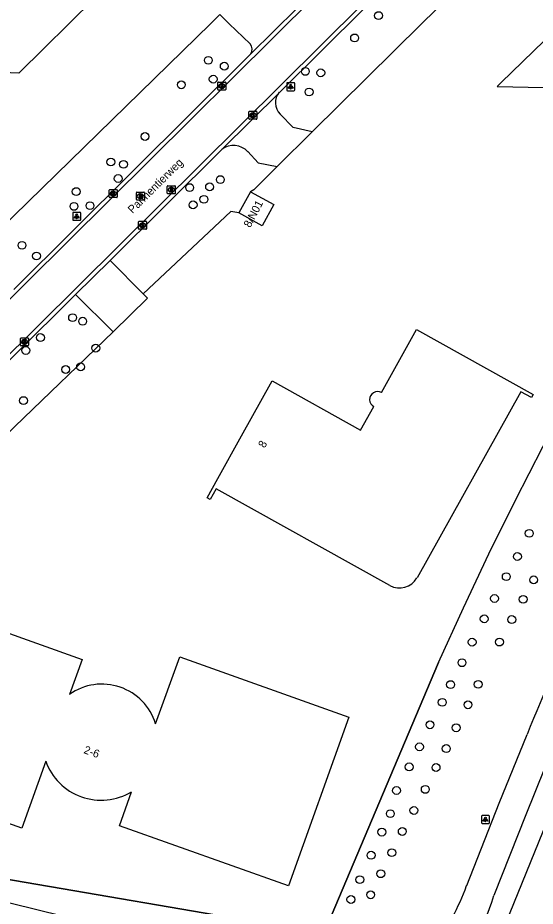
# Model space of a CAD drawing. Extents: x 155018 to 156648, y 383980 to 385733.
# Drawn here: x 155824.9 to 155889.5, y 385139.8 to 385250.7 of the extents above; entities that cross this region are included whole.
import ezdxf

# ---------------------------------------------------------------- set-up
doc = ezdxf.new("R2010")
doc.units = 0
for name, color, linetype in [('IMGEO_Berm_groen', 7, 'Continuous'), ('IMGEO_Boom', 7, 'Continuous'), ('IMGEO_Fietspad_gesloten', 7, 'Continuous'), ('IMGEO_Grasland_overig', 7, 'Continuous'), ('IMGEO_Groenvoorziening', 7, 'Continuous'), ('IMGEO_Hek', 7, 'Continuous'), ('IMGEO_Kolk', 7, 'Continuous'), ('IMGEO_Lichtpunt', 7, 'Continuous'), ('IMGEO_Openbare_ruimte_label', 7, 'Continuous'), ('IMGEO_Pand', 7, 'Continuous'), ('IMGEO_Pand_nummerreeks', 7, 'Continuous'), ('IMGEO_Pand_overbouw', 7, 'Continuous'), ('IMGEO_Rijbaan_lokaal_gesloten', 7, 'Continuous'), ('IMGEO_Rijbaan_lokaal_open', 7, 'Continuous'), ('IMGEO_Rijbaan_regionaal_gesloten', 7, 'Continuous'), ('IMGEO_Rioolput', 7, 'Continuous'), ('IMGEO_Voetpad_open', 7, 'Continuous')]:
    doc.layers.add(name, color=color, linetype=linetype)

msp = doc.modelspace()

# ---------------------------------------------------------------- linework, layer by layer
at = {"layer": 'IMGEO_Berm_groen'}
msp.add_lwpolyline([(155836.83, 385211.53), (155824.57, 385199.69), (155821.45, 385196.6)], dxfattribs=at)
at = {"layer": 'IMGEO_Boom'}
for centre in [(155869.96, 385251.02), (155866.97, 385248.23), (155848.71, 385245.44), (155850.7, 385244.7), (155860.82, 385244.05), (155862.75, 385243.87), (155849.32, 385243.08), (155845.34, 385242.38), (155861.29, 385241.48), (155840.81, 385235.92), (155836.54, 385232.73), (155838.13, 385232.44), (155837.46, 385230.67), (155850.21, 385230.54), (155846.39, 385229.54), (155848.87, 385229.63), (155832.22, 385229.04), (155848.16, 385228.07), (155831.94, 385227.19), (155833.94, 385227.28), (155846.81, 385227.38), (155825.46, 385222.33), (155827.26, 385221), (155831.77, 385213.3), (155833.02, 385212.85), (155827.76, 385210.81), (155825.93, 385209.2), (155834.66, 385209.49), (155832.77, 385207.15), (155830.91, 385206.82), (155825.64, 385202.94), (155888.77, 385186.36), (155887.3, 385183.46), (155885.9, 385180.95), (155889.32, 385180.55), (155884.43, 385178.22), (155888.01, 385178.12), (155883.15, 385175.68), (155886.59, 385175.59), (155881.64, 385172.77), (155885.05, 385172.78), (155880.38, 385170.2), (155878.95, 385167.47), (155882.4, 385167.5), (155877.91, 385165.25), (155881.12, 385164.95), (155876.38, 385162.45), (155879.65, 385162.08), (155875.07, 385159.7), (155878.41, 385159.48), (155873.78, 385157.19), (155877.14, 385157.11), (155872.2, 385154.24), (155875.79, 385154.38), (155874.37, 385151.75), (155871.43, 385151.35), (155870.37, 385149.05), (155872.92, 385149.13), (155869.03, 385146.16), (155871.61, 385146.48), (155870.24, 385143.85), (155867.62, 385143.11), (155866.51, 385140.63), (155868.97, 385141.22)]:
    msp.add_circle(centre, 0.489, dxfattribs=at)
at = {"layer": 'IMGEO_Fietspad_gesloten'}
for points in [[(155880.96, 385142.37), (155885, 385152.65), (155888.49, 385161.23)], [(155891.9, 385159.99), (155888.35, 385151.19), (155884.35, 385141.13)]]:
    msp.add_lwpolyline(points, dxfattribs=at)
for centre, radius, start, end in [((156140.57, 385058.74), 272.12, 154.2602, 157.8738), ((155852.79, 385152.61), 29.97, 323.4503, 340.0121), ((155856.83, 385149.36), 28.73, 316.3505, 343.3403)]:
    msp.add_arc(centre, radius, start, end, dxfattribs=at)
at = {"layer": 'IMGEO_Grasland_overig'}
msp.add_lwpolyline([(155861.69, 385236.52), (155875.34, 385250), (155882.4, 385256.96), (155882.36, 385257), (155893.82, 385268.23)], dxfattribs=at)
at = {"layer": 'IMGEO_Groenvoorziening'}
for points in [[(155791.16, 385152.34), (155792.29, 385151.98), (155816.94, 385144.28), (155863.13, 385136.39), (155877.46, 385170.23), (155880.55, 385177.04), (155883.74, 385183.8), (155887.05, 385190.5), (155890.46, 385197.16), (155893.98, 385203.76), (155895.26, 385206.11), (155915.21, 385240.91), (155921.02, 385249.98), (155925.88, 385257.56), (155937.03, 385273.76)], [(155819.14, 385220.9), (155848.98, 385250), (155850.15, 385251.14)], [(155857.29, 385232.19), (155854.39, 385229.27), (155853.99, 385229.02)], [(155852.54, 385226.4), (155851.54, 385226.57), (155840.58, 385216.28)]]:
    msp.add_lwpolyline(points, dxfattribs=at)
at = {"layer": 'IMGEO_Hek'}
for points in [[(155857.29, 385232.19), (155854.39, 385229.27)], [(155877.46, 385170.23), (155863.13, 385136.39)], [(155863.13, 385136.39), (155816.94, 385144.28), (155792.29, 385151.98)]]:
    msp.add_lwpolyline(points, dxfattribs=at)
at = {"layer": 'IMGEO_Kolk'}
for p, q in [((155849.89, 385241.79), (155849.89, 385242.65)), ((155849.97, 385242.72), (155850.82, 385242.72)), ((155850.38, 385242.5), (155850.41, 385242.5)), ((155850.4, 385241.94), (155850.38, 385241.94)), ((155850.89, 385242.65), (155850.89, 385241.79)), ((155850.82, 385241.72), (155849.97, 385241.72)), ((155853.78, 385238.15), (155853.78, 385239.01)), ((155853.85, 385239.08), (155854.71, 385239.08)), ((155854.27, 385238.86), (155854.29, 385238.86)), ((155854.78, 385239.01), (155854.78, 385238.15)), ((155854.71, 385238.08), (155853.85, 385238.08)), ((155854.29, 385238.3), (155854.26, 385238.3)), ((155836.34, 385228.37), (155836.34, 385229.22)), ((155836.42, 385229.29), (155837.27, 385229.29)), ((155836.83, 385229.07), (155836.86, 385229.07)), ((155836.85, 385228.51), (155836.83, 385228.51)), ((155837.34, 385229.22), (155837.34, 385228.37)), ((155837.27, 385228.29), (155836.42, 385228.29)), ((155840.01, 385224.41), (155840.01, 385225.26)), ((155840.08, 385225.33), (155840.93, 385225.33)), ((155841.01, 385225.26), (155841.01, 385224.41)), ((155840.93, 385224.33), (155840.08, 385224.33)), ((155840.49, 385225.11), (155840.52, 385225.11)), ((155840.52, 385224.55), (155840.49, 385224.55)), ((155825.34, 385210.77), (155826.2, 385210.77)), ((155825.27, 385209.85), (155825.27, 385210.7)), ((155826.2, 385209.77), (155825.34, 385209.77)), ((155825.76, 385210.55), (155825.78, 385210.55)), ((155825.78, 385209.99), (155825.76, 385209.99)), ((155826.27, 385210.7), (155826.27, 385209.85))]:
    msp.add_line(p, q, dxfattribs=at)
for points in [[(155849.89, 385241.79), (155849.89, 385242.65)], [(155849.97, 385242.72), (155850.82, 385242.72)], [(155850.21, 385242.42), (155850.34, 385242.42), (155850.34, 385242.27), (155850.47, 385242.42), (155850.63, 385242.42), (155850.48, 385242.27), (155850.64, 385242.02), (155850.48, 385242.02), (155850.4, 385242.19), (155850.34, 385242.12), (155850.34, 385242.02), (155850.21, 385242.02), (155850.21, 385242.42)], [(155850.89, 385242.65), (155850.89, 385241.79)], [(155850.82, 385241.72), (155849.97, 385241.72)], [(155853.78, 385238.15), (155853.78, 385239.01)], [(155853.85, 385239.08), (155854.71, 385239.08)], [(155854.1, 385238.78), (155854.22, 385238.78), (155854.22, 385238.63), (155854.35, 385238.78), (155854.52, 385238.78), (155854.37, 385238.63), (155854.52, 385238.38), (155854.37, 385238.38), (155854.29, 385238.54), (155854.22, 385238.48), (155854.22, 385238.38), (155854.1, 385238.38), (155854.1, 385238.78)], [(155854.78, 385239.01), (155854.78, 385238.15)], [(155854.71, 385238.08), (155853.85, 385238.08)], [(155836.34, 385228.37), (155836.34, 385229.22)], [(155836.42, 385229.29), (155837.27, 385229.29)], [(155836.66, 385228.99), (155836.79, 385228.99), (155836.79, 385228.84), (155836.92, 385228.99), (155837.08, 385228.99), (155836.93, 385228.84), (155837.09, 385228.59), (155836.93, 385228.59), (155836.85, 385228.76), (155836.79, 385228.69), (155836.79, 385228.59), (155836.66, 385228.59), (155836.66, 385228.99)], [(155837.34, 385229.22), (155837.34, 385228.37)], [(155837.27, 385228.29), (155836.42, 385228.29)], [(155840.01, 385224.41), (155840.01, 385225.26)], [(155840.08, 385225.33), (155840.93, 385225.33)], [(155841.01, 385225.26), (155841.01, 385224.41)], [(155840.93, 385224.33), (155840.08, 385224.33)], [(155840.33, 385225.03), (155840.45, 385225.03), (155840.45, 385224.88), (155840.58, 385225.03), (155840.74, 385225.03), (155840.6, 385224.88), (155840.75, 385224.63), (155840.6, 385224.63), (155840.51, 385224.8), (155840.45, 385224.73), (155840.45, 385224.63), (155840.33, 385224.63), (155840.33, 385225.03)], [(155825.34, 385210.77), (155826.2, 385210.77)], [(155825.27, 385209.85), (155825.27, 385210.7)], [(155826.2, 385209.77), (155825.34, 385209.77)], [(155825.59, 385210.47), (155825.71, 385210.47), (155825.71, 385210.32), (155825.84, 385210.47), (155826.01, 385210.47), (155825.86, 385210.32), (155826.01, 385210.07), (155825.86, 385210.07), (155825.78, 385210.24), (155825.71, 385210.17), (155825.71, 385210.07), (155825.59, 385210.07), (155825.59, 385210.47)], [(155826.27, 385210.7), (155826.27, 385209.85)]]:
    msp.add_lwpolyline(points, dxfattribs=at)
for centre, start, end in [((155849.97, 385242.65), 91.552, 178.448), ((155849.97, 385242.65), 91.552, 178.448), ((155850.82, 385242.65), 1.552, 88.448), ((155850.82, 385242.65), 1.552, 88.448), ((155849.97, 385241.8), 181.552, 268.448), ((155849.97, 385241.8), 181.552, 268.448), ((155850.82, 385241.8), 271.552, 358.448), ((155850.82, 385241.8), 271.552, 358.448), ((155853.85, 385239), 91.552, 178.448), ((155853.85, 385239), 91.552, 178.448), ((155854.7, 385239), 1.552, 88.448), ((155854.7, 385239), 1.552, 88.448), ((155853.85, 385238.16), 181.552, 268.448), ((155853.85, 385238.16), 181.552, 268.448), ((155854.7, 385238.16), 271.552, 358.448), ((155854.7, 385238.16), 271.552, 358.448), ((155836.42, 385229.22), 91.552, 178.448), ((155836.42, 385229.22), 91.552, 178.448), ((155837.27, 385229.22), 1.552, 88.448), ((155837.27, 385229.22), 1.552, 88.448), ((155836.42, 385228.37), 181.552, 268.448), ((155836.42, 385228.37), 181.552, 268.448), ((155837.27, 385228.37), 271.552, 358.448), ((155837.27, 385228.37), 271.552, 358.448), ((155840.08, 385225.26), 91.552, 178.448), ((155840.08, 385225.26), 91.552, 178.448), ((155840.93, 385225.26), 1.552, 88.448), ((155840.93, 385225.26), 1.552, 88.448), ((155840.08, 385224.41), 181.552, 268.448), ((155840.08, 385224.41), 181.552, 268.448), ((155840.93, 385224.41), 271.552, 358.448), ((155840.93, 385224.41), 271.552, 358.448), ((155825.35, 385210.7), 91.552, 178.448), ((155825.35, 385210.7), 91.552, 178.448), ((155826.19, 385210.7), 1.552, 88.448), ((155826.19, 385210.7), 1.552, 88.448), ((155825.35, 385209.85), 181.552, 268.448), ((155825.35, 385209.85), 181.552, 268.448), ((155826.19, 385209.85), 271.552, 358.448), ((155826.19, 385209.85), 271.552, 358.448)]:
    msp.add_arc(centre, 0.0765, start, end, dxfattribs=at)
for centre, major_axis, ratio, start_param, end_param in [((155850.38, 385242.22), (-0.387, 0.002), 0.722429, 4.712389, 7.853982), ((155850.4, 385242.22), (-0.39, 0.002), 0.717154, 1.570796, 4.712389), ((155854.27, 385238.58), (-0.387, 0.002), 0.722429, 4.712389, 7.853982), ((155854.29, 385238.58), (-0.39, 0.002), 0.717154, 1.570796, 4.712389), ((155836.83, 385228.79), (-0.387, 0.002), 0.722429, 4.712389, 7.853982), ((155836.85, 385228.79), (-0.39, 0.002), 0.717154, 1.570796, 4.712389), ((155840.49, 385224.83), (-0.387, 0.002), 0.722429, 4.712389, 7.853982), ((155840.52, 385224.83), (-0.39, 0.002), 0.717154, 1.570796, 4.712389), ((155825.76, 385210.27), (-0.387, 0.002), 0.722429, 4.712389, 7.853982), ((155825.78, 385210.27), (-0.39, 0.002), 0.717154, 1.570796, 4.712389)]:
    msp.add_ellipse(centre, major_axis=major_axis, ratio=ratio, start_param=start_param, end_param=end_param, dxfattribs=at)
at = {"layer": 'IMGEO_Lichtpunt'}
for p, q in [((155858.5, 385242.54), (155858.5, 385241.73)), ((155858.5, 385242.54), (155858.5, 385241.73)), ((155859.4, 385242.63), (155858.59, 385242.63)), ((155859.4, 385242.63), (155858.59, 385242.63)), ((155859.5, 385241.73), (155859.5, 385242.54)), ((155859.5, 385241.73), (155859.5, 385242.54)), ((155858.59, 385241.64), (155859.4, 385241.64)), ((155858.59, 385241.64), (155859.4, 385241.64)), ((155831.78, 385226.36), (155831.78, 385225.55)), ((155831.78, 385226.36), (155831.78, 385225.55)), ((155832.69, 385226.45), (155831.88, 385226.45)), ((155832.69, 385226.45), (155831.88, 385226.45)), ((155832.78, 385225.55), (155832.78, 385226.36)), ((155832.78, 385225.55), (155832.78, 385226.36)), ((155831.88, 385225.46), (155832.69, 385225.46)), ((155831.88, 385225.46), (155832.69, 385225.46)), ((155882.81, 385151.02), (155882.81, 385150.22)), ((155882.81, 385151.02), (155882.81, 385150.22)), ((155883.71, 385151.12), (155882.9, 385151.12)), ((155883.71, 385151.12), (155882.9, 385151.12)), ((155883.8, 385150.22), (155883.8, 385151.02)), ((155883.8, 385150.22), (155883.8, 385151.02)), ((155882.9, 385150.12), (155883.71, 385150.12)), ((155882.9, 385150.12), (155883.71, 385150.12))]:
    msp.add_line(p, q, dxfattribs=at)
for points in [[(155858.87, 385242.2), (155858.91, 385242.18), (155858.72, 385241.91), (155858.69, 385241.94), (155858.87, 385242.2)], [(155858.97, 385242.16), (155859.02, 385242.16), (155859.02, 385241.83), (155858.97, 385241.83), (155858.97, 385242.16)], [(155859.08, 385242.17), (155859.12, 385242.2), (155859.31, 385241.94), (155859.27, 385241.91), (155859.08, 385242.17)], [(155832.16, 385226.02), (155832.2, 385225.99), (155832.01, 385225.73), (155831.97, 385225.76), (155832.16, 385226.02)], [(155832.26, 385225.97), (155832.31, 385225.97), (155832.31, 385225.65), (155832.26, 385225.65), (155832.26, 385225.97)], [(155832.37, 385225.99), (155832.41, 385226.02), (155832.59, 385225.76), (155832.56, 385225.73), (155832.37, 385225.99)], [(155883.18, 385150.69), (155883.22, 385150.66), (155883.03, 385150.4), (155882.99, 385150.42), (155883.18, 385150.69)], [(155883.28, 385150.64), (155883.33, 385150.64), (155883.33, 385150.32), (155883.28, 385150.32), (155883.28, 385150.64)], [(155883.39, 385150.66), (155883.43, 385150.69), (155883.62, 385150.42), (155883.58, 385150.4), (155883.39, 385150.66)]]:
    msp.add_lwpolyline(points, dxfattribs=at)
for centre in [(155859, 385242.34), (155832.28, 385226.16), (155883.31, 385150.82)]:
    msp.add_circle(centre, 0.0994, dxfattribs=at)
for centre, start, end in [((155858.59, 385242.54), 90, 180), ((155858.59, 385242.54), 90, 180), ((155859.4, 385242.54), 0, 90), ((155859.4, 385242.54), 0, 90), ((155858.59, 385241.73), 180, 270), ((155858.59, 385241.73), 180, 270), ((155859.4, 385241.73), 270, 0), ((155859.4, 385241.73), 270, 360), ((155831.88, 385226.36), 90, 180), ((155831.88, 385226.36), 90, 180), ((155832.69, 385226.36), 0, 90), ((155832.69, 385226.36), 0, 90), ((155831.88, 385225.55), 180, 270), ((155831.88, 385225.55), 180, 270), ((155832.69, 385225.55), 270, 0), ((155832.69, 385225.55), 270, 360), ((155882.9, 385151.02), 90, 180), ((155882.9, 385151.02), 90, 180), ((155883.71, 385151.02), 0, 90), ((155883.71, 385151.02), 0, 90), ((155882.9, 385150.22), 180, 270), ((155882.9, 385150.22), 180, 270), ((155883.71, 385150.22), 270, 0), ((155883.71, 385150.22), 270, 360)]:
    msp.add_arc(centre, 0.0946, start, end, dxfattribs=at)
at = {"layer": 'IMGEO_Pand'}
for points in [[(155788.81, 385261.42), (155825.58, 385297.86), (155841.39, 385281.91), (155844.92, 385278.35), (155842.07, 385275.52), (155849.65, 385267.82), (155838.59, 385256.88), (155834.76, 385253.09), (155834.6, 385253.26), (155831.31, 385250), (155825.07, 385243.83), (155821.89, 385243.97), (155821.92, 385242.29), (155822.2, 385242.28), (155822.17, 385238.88), (155822.14, 385235.68), (155807.37, 385235.76), (155810.81, 385239.18), (155800.11, 385250), (155788.81, 385261.42)], [(155853.99, 385229.02), (155856.89, 385227.42), (155855.43, 385224.78), (155852.54, 385226.4)], [(155853.99, 385229.02), (155852.54, 385226.4)], [(155870.32, 385203.94), (155874.71, 385211.81), (155889.28, 385203.71), (155889.06, 385203.34), (155887.72, 385204.04), (155874.76, 385180.8)], [(155871.38, 385179.85), (155849.7, 385191.93), (155848.95, 385190.6), (155848.58, 385190.81), (155849.9, 385193.19), (155852.86, 385198.53), (155856.7, 385205.4), (155867.71, 385199.24)], [(155867.71, 385199.24), (155869.37, 385202.2)], [(155828.42, 385157.92), (155825.43, 385149.52), (155804.33, 385157.05), (155811.86, 385178.15), (155832.96, 385170.62), (155831.39, 385166.25)], [(155842.12, 385162.58), (155845.14, 385170.93), (155866.24, 385163.42)], [(155866.24, 385163.42), (155858.72, 385142.33), (155837.61, 385149.85), (155839.13, 385154.09)]]:
    msp.add_lwpolyline(points, dxfattribs=at)
for centre, radius, start, end in [((155869.83, 385203.08), 0.988, 60.4834, 242.4161), ((155872.56, 385182.11), 2.56, 242.4445, 329.1997), ((155835.43, 385160.53), 7, 17.0526, 125.2049), ((155835.33, 385160.36), 7.33, 199.4468, 301.1954)]:
    msp.add_arc(centre, radius, start, end, dxfattribs=at)
at = {"layer": 'IMGEO_Pand_overbouw'}
msp.add_lwpolyline([(155890.63, 385247.86), (155885.27, 385242.66), (155885.13, 385242.53), (155884.77, 385242.17), (155890.59, 385242.06)], close=True, dxfattribs=at)
at = {"layer": 'IMGEO_Rijbaan_lokaal_gesloten'}
for points in [[(155938.09, 385322.17), (155932.53, 385316.57), (155928.61, 385312.69), (155781.87, 385167.06), (155782.23, 385166.64)], [(155774.15, 385166.58), (155774.53, 385166.17), (155776.23, 385168.14), (155777.11, 385169.1), (155778, 385170.04), (155778.92, 385170.97), (155779.84, 385171.88), (155918.45, 385309.47), (155918.97, 385310.04)]]:
    msp.add_lwpolyline(points, dxfattribs=at)
at = {"layer": 'IMGEO_Rijbaan_lokaal_open'}
for points in [[(155857.58, 385241.43), (155889.18, 385272.8)], [(155859.75, 385251.91), (155854.03, 385246.23)], [(155850.15, 385251.14), (155851.33, 385250), (155853.93, 385247.49)], [(155854.03, 385246.23), (155824.42, 385216.83)], [(155850.4, 385234.31), (155857.58, 385241.43)], [(155861.69, 385236.52), (155859.31, 385237.06), (155857.68, 385238.71)], [(155857.29, 385232.19), (155861.69, 385236.52)], [(155836.44, 385220.45), (155850.4, 385234.31)], [(155853.63, 385234.03), (155854.92, 385232.62), (155857.29, 385232.19)], [(155832.14, 385216.19), (155836.44, 385220.45)], [(155840.58, 385216.28), (155836.44, 385220.45)], [(155836.83, 385211.53), (155841.1, 385215.73), (155840.58, 385216.28)], [(155816.96, 385201.12), (155832.14, 385216.19)], [(155832.14, 385216.19), (155836.83, 385211.53)]]:
    msp.add_lwpolyline(points, dxfattribs=at)
for centre, radius, start, end in [((155853.07, 385246.79), 1.12, 329.8181, 38.9655), ((155859.1, 385240.13), 2.01, 139.4353, 224.6885), ((155851.86, 385232.39), 2.41, 42.7313, 127.2066)]:
    msp.add_arc(centre, radius, start, end, dxfattribs=at)
at = {"layer": 'IMGEO_Rijbaan_regionaal_gesloten'}
msp.add_lwpolyline([(155915.16, 385201.14), (155914.63, 385200.42), (155914.21, 385199.74), (155913.15, 385197.8), (155902.75, 385177.49), (155901.54, 385174.77), (155890.96, 385150.33), (155885.8, 385137.64)], dxfattribs=at)
at = {"layer": 'IMGEO_Rioolput'}
for p, q in [((155843.59, 385228.84), (155843.59, 385229.69)), ((155843.67, 385229.77), (155844.52, 385229.77)), ((155844.59, 385229.69), (155844.59, 385228.84)), ((155839.74, 385228.05), (155839.74, 385228.9)), ((155839.81, 385228.98), (155840.66, 385228.98)), ((155840.22, 385228.75), (155840.25, 385228.75)), ((155840.74, 385228.9), (155840.74, 385228.05)), ((155844.52, 385228.77), (155843.67, 385228.77)), ((155844.08, 385229.55), (155844.1, 385229.55)), ((155844.1, 385228.99), (155844.08, 385228.99)), ((155840.66, 385227.97), (155839.81, 385227.97)), ((155840.25, 385228.2), (155840.22, 385228.2))]:
    msp.add_line(p, q, dxfattribs=at)
for points in [[(155843.59, 385228.84), (155843.59, 385229.69)], [(155843.67, 385229.77), (155844.52, 385229.77)], [(155844.59, 385229.69), (155844.59, 385228.84)], [(155839.74, 385228.05), (155839.74, 385228.9)], [(155839.81, 385228.98), (155840.66, 385228.98)], [(155840.32, 385228.67), (155840.07, 385228.67), (155840.07, 385228.27)], [(155840.25, 385228.59), (155840.2, 385228.59), (155840.2, 385228.51)], [(155840.2, 385228.51), (155840.25, 385228.51)], [(155840.74, 385228.9), (155840.74, 385228.05)], [(155844.52, 385228.77), (155843.67, 385228.77)], [(155844.18, 385229.46), (155843.93, 385229.47), (155843.93, 385229.07)], [(155843.93, 385229.07), (155844.05, 385229.07), (155844.05, 385229.23), (155844.06, 385229.23)], [(155844.11, 385229.39), (155844.05, 385229.39), (155844.05, 385229.3)], [(155844.05, 385229.3), (155844.1, 385229.3)], [(155844.11, 385229.2), (155844.18, 385229.07), (155844.32, 385229.07), (155844.26, 385229.19)], [(155840.66, 385227.97), (155839.81, 385227.97)], [(155840.07, 385228.27), (155840.2, 385228.27), (155840.2, 385228.44), (155840.21, 385228.44)], [(155840.25, 385228.41), (155840.33, 385228.27), (155840.46, 385228.27), (155840.4, 385228.4)]]:
    msp.add_lwpolyline(points, dxfattribs=at)
for centre, radius, start, end in [((155843.67, 385229.69), 0.0765, 91.552, 178.448), ((155843.67, 385229.69), 0.0765, 91.552, 178.448), ((155844.52, 385229.69), 0.0765, 1.552, 88.448), ((155844.52, 385229.69), 0.0765, 1.552, 88.448), ((155839.81, 385228.9), 0.0765, 91.552, 178.448), ((155839.81, 385228.9), 0.0765, 91.552, 178.448), ((155840.26, 385228.5), 0.0964, 77.0061, 93.1865), ((155840.23, 385228.7), 0.19, 274.7715, 282.9687), ((155840.27, 385228.55), 0.0378, 276.6634, 79.6772), ((155840.32, 385228.56), 0.109, 350.3612, 89.416), ((155840.32, 385228.56), 0.112, 277.5842, 350.9817), ((155840.66, 385228.9), 0.0765, 1.552, 88.448), ((155840.66, 385228.9), 0.0765, 1.552, 88.448), ((155843.67, 385228.84), 0.0765, 181.552, 268.448), ((155843.67, 385228.84), 0.0765, 181.552, 268.448), ((155844.06, 385229.18), 0.0533, 26.0293, 88.6989), ((155844.09, 385229.49), 0.19, 274.7715, 282.9687), ((155844.11, 385229.29), 0.0964, 77.0061, 93.1865), ((155844.13, 385229.35), 0.0378, 276.6634, 79.6772), ((155844.18, 385229.36), 0.109, 350.3612, 89.416), ((155844.18, 385229.35), 0.112, 277.5842, 350.9817), ((155844.16, 385229.14), 0.108, 29.5134, 73.7905), ((155844.52, 385228.84), 0.0765, 271.552, 358.448), ((155844.52, 385228.84), 0.0765, 271.552, 358.448), ((155839.81, 385228.05), 0.0765, 181.552, 268.448), ((155839.81, 385228.05), 0.0765, 181.552, 268.448), ((155840.21, 385228.38), 0.0533, 26.0293, 88.6989), ((155840.31, 385228.35), 0.108, 29.5134, 73.7905), ((155840.66, 385228.05), 0.0765, 271.552, 358.448), ((155840.66, 385228.05), 0.0765, 271.552, 358.448)]:
    msp.add_arc(centre, radius, start, end, dxfattribs=at)
for centre, major_axis, ratio, start_param, end_param in [((155840.22, 385228.47), (-0.387, 0.002), 0.722429, 4.712389, 7.853982), ((155840.25, 385228.47), (-0.39, 0.002), 0.717154, 1.570796, 4.712389), ((155844.08, 385229.27), (-0.387, 0.002), 0.722429, 4.712389, 7.853982), ((155844.1, 385229.27), (-0.39, 0.002), 0.717154, 1.570796, 4.712389)]:
    msp.add_ellipse(centre, major_axis=major_axis, ratio=ratio, start_param=start_param, end_param=end_param, dxfattribs=at)
at = {"layer": 'IMGEO_Voetpad_open'}
msp.add_lwpolyline([(155864.15, 385132.09), (155833.88, 385137.7), (155817.5, 385141.77), (155790.65, 385150.72)], dxfattribs=at)

# ---------------------------------------------------------------- texts
at = {"layer": 'IMGEO_Openbare_ruimte_label'}
msp.add_text('Parmentierweg', height=1, rotation=44.7569, dxfattribs=at).set_placement((155839.26, 385226.24))
at = {"layer": 'IMGEO_Pand_nummerreeks'}
for s, rotation, p in [('8/N01', 62.4472, (155853.94, 385224.46)), ('8', 60.9111, (155855.74, 385196.94)), ('2-6', 340.3211, (155833.08, 385158.93))]:
    msp.add_text(s, height=1, rotation=rotation, dxfattribs=at).set_placement(p)

doc.saveas('drawing.dxf')
